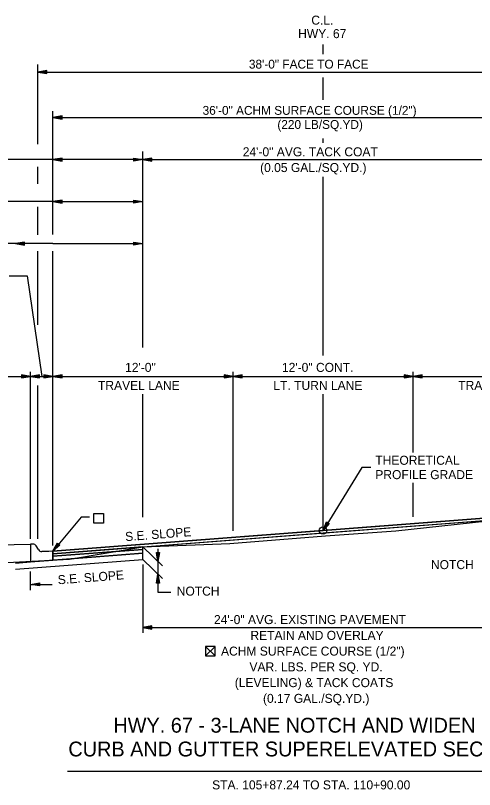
# Model space of a CAD drawing. Extents: x 1001270 to 1003428, y 1840152 to 1842912.
# Drawn here: x 1001325.9 to 1001356.5, y 1842292.4 to 1842344 of the extents above; entities that cross this region are included whole.
import ezdxf

# ---------------------------------------------------------------- set-up
doc = ezdxf.new("R2010")
doc.units = 0
for name, color, linetype in [('10', 7, 'Continuous'), ('19', 7, 'Continuous'), ('G-Table-Minor', 7, 'Continuous')]:
    doc.layers.add(name, color=color, linetype=linetype)

msp = doc.modelspace()

# ---------------------------------------------------------------- linework, layer by layer
at = {"layer": '10'}
for p, q in [((1001338.528, 1842301.952), (1001339.169, 1842301.311)), ((1001339.169, 1842301.952), (1001338.528, 1842301.311)), ((1001338.909, 1842301.311), (1001338.921, 1842301.311))]:
    msp.add_line(p, q, dxfattribs=at)
msp.add_lwpolyline([(1001338.921, 1842301.311), (1001339.169, 1842301.311), (1001339.169, 1842301.952), (1001338.528, 1842301.952), (1001338.528, 1842301.311), (1001338.909, 1842301.311)], dxfattribs=at)
at = {"layer": '19'}
for p, q in [((1001346.368, 1842341.404), (1001346.368, 1842342.056)), ((1001327.368, 1842335.402), (1001327.368, 1842340.717)), ((1001327.968, 1842340.319), (1001327.368, 1842340.214)), ((1001327.368, 1842340.214), (1001365.368, 1842340.214)), ((1001327.368, 1842340.214), (1001327.968, 1842340.109)), ((1001327.968, 1842340.264), (1001327.528, 1842340.229)), ((1001327.528, 1842340.199), (1001327.968, 1842340.159)), ((1001327.968, 1842340.109), (1001327.968, 1842340.319)), ((1001346.368, 1842338.362), (1001346.368, 1842339.845)), ((1001328.368, 1842329.401), (1001328.368, 1842337.608)), ((1001328.968, 1842337.292), (1001328.368, 1842337.187)), ((1001328.368, 1842337.187), (1001328.968, 1842337.082)), ((1001328.368, 1842337.187), (1001364.368, 1842337.187)), ((1001328.968, 1842337.237), (1001328.528, 1842337.202)), ((1001328.528, 1842337.172), (1001328.968, 1842337.132)), ((1001328.968, 1842337.082), (1001328.968, 1842337.292)), ((1001346.368, 1842335.488), (1001346.368, 1842335.782)), ((1001328.968, 1842334.485), (1001328.368, 1842334.381)), ((1001328.968, 1842334.275), (1001328.968, 1842334.485)), ((1001333.761, 1842334.275), (1001333.761, 1842334.485)), ((1001333.761, 1842334.485), (1001334.361, 1842334.381)), ((1001334.361, 1842321.866), (1001334.361, 1842334.913)), ((1001334.961, 1842334.484), (1001334.361, 1842334.379)), ((1001334.961, 1842334.274), (1001334.961, 1842334.484)), ((1001328.374, 1842334.38), (1001306.716, 1842334.38)), ((1001328.368, 1842334.381), (1001328.968, 1842334.275)), ((1001334.361, 1842334.381), (1001328.368, 1842334.381)), ((1001328.968, 1842334.43), (1001328.528, 1842334.396)), ((1001328.528, 1842334.366), (1001328.968, 1842334.325)), ((1001333.761, 1842334.43), (1001334.201, 1842334.396)), ((1001334.361, 1842334.381), (1001333.761, 1842334.275)), ((1001334.201, 1842334.366), (1001333.761, 1842334.325)), ((1001334.361, 1842334.379), (1001358.361, 1842334.379)), ((1001334.361, 1842334.379), (1001334.961, 1842334.274)), ((1001334.961, 1842334.429), (1001334.521, 1842334.394)), ((1001334.521, 1842334.364), (1001334.961, 1842334.324)), ((1001327.368, 1842332.762), (1001327.368, 1842333.901)), ((1001346.368, 1842321.333), (1001346.368, 1842333.238)), ((1001328.368, 1842331.581), (1001309.165, 1842331.581)), ((1001328.968, 1842331.685), (1001328.368, 1842331.581)), ((1001328.368, 1842331.581), (1001328.968, 1842331.475)), ((1001328.368, 1842331.581), (1001334.361, 1842331.581)), ((1001328.968, 1842331.63), (1001328.528, 1842331.596)), ((1001328.528, 1842331.566), (1001328.968, 1842331.525)), ((1001328.968, 1842331.475), (1001328.968, 1842331.685)), ((1001333.761, 1842331.475), (1001333.761, 1842331.685)), ((1001333.761, 1842331.685), (1001334.361, 1842331.581)), ((1001333.761, 1842331.63), (1001334.201, 1842331.596)), ((1001334.361, 1842331.581), (1001333.761, 1842331.475)), ((1001334.201, 1842331.566), (1001333.761, 1842331.525)), ((1001327.368, 1842329.363), (1001327.368, 1842331.237)), ((1001326.468, 1842328.885), (1001325.868, 1842328.781)), ((1001326.468, 1842328.83), (1001326.028, 1842328.796)), ((1001326.468, 1842328.675), (1001326.468, 1842328.885)), ((1001333.761, 1842328.675), (1001333.761, 1842328.885)), ((1001333.761, 1842328.885), (1001334.361, 1842328.781)), ((1001333.761, 1842328.83), (1001334.201, 1842328.796)), ((1001328.368, 1842328.781), (1001305.08, 1842328.781)), ((1001325.868, 1842328.781), (1001326.468, 1842328.675)), ((1001326.028, 1842328.766), (1001326.468, 1842328.725)), ((1001328.368, 1842328.781), (1001334.361, 1842328.781)), ((1001334.361, 1842328.781), (1001333.761, 1842328.675)), ((1001334.201, 1842328.766), (1001333.761, 1842328.725)), ((1001327.368, 1842323.372), (1001327.368, 1842328.278)), ((1001328.368, 1842308.679), (1001328.368, 1842328.278)), ((1001325.458, 1842326.63), (1001326.637, 1842326.63)), ((1001326.637, 1842326.63), (1001327.625, 1842319.938)), ((1001326.268, 1842320.043), (1001326.268, 1842319.833)), ((1001326.868, 1842319.938), (1001326.268, 1842320.043)), ((1001326.868, 1842309.116), (1001326.868, 1842320.238)), ((1001327.468, 1842320.043), (1001326.868, 1842319.938)), ((1001327.468, 1842319.833), (1001327.468, 1842320.043)), ((1001327.768, 1842320.043), (1001327.768, 1842319.833)), ((1001328.368, 1842319.938), (1001327.768, 1842320.043)), ((1001328.968, 1842320.043), (1001328.368, 1842319.938)), ((1001328.968, 1842319.833), (1001328.968, 1842320.043)), ((1001339.768, 1842320.043), (1001339.768, 1842319.833)), ((1001340.368, 1842319.938), (1001339.768, 1842320.043)), ((1001340.368, 1842309.646), (1001340.368, 1842320.238)), ((1001340.968, 1842320.043), (1001340.368, 1842319.938)), ((1001340.968, 1842319.833), (1001340.968, 1842320.043)), ((1001351.768, 1842320.043), (1001351.768, 1842319.833)), ((1001352.368, 1842319.938), (1001351.768, 1842320.043)), ((1001352.368, 1842314.864), (1001352.368, 1842320.238)), ((1001352.968, 1842320.043), (1001352.368, 1842319.938)), ((1001352.968, 1842319.833), (1001352.968, 1842320.043)), ((1001318.868, 1842319.938), (1001328.368, 1842319.938)), ((1001326.708, 1842319.953), (1001326.268, 1842319.988)), ((1001326.268, 1842319.833), (1001326.868, 1842319.938)), ((1001326.268, 1842319.883), (1001326.708, 1842319.923)), ((1001326.868, 1842319.938), (1001327.468, 1842319.833)), ((1001327.468, 1842319.988), (1001327.028, 1842319.953)), ((1001327.028, 1842319.923), (1001327.468, 1842319.883)), ((1001328.208, 1842319.953), (1001327.768, 1842319.988)), ((1001327.768, 1842319.833), (1001328.368, 1842319.938)), ((1001327.768, 1842319.883), (1001328.208, 1842319.923)), ((1001328.368, 1842319.938), (1001328.968, 1842319.833)), ((1001328.368, 1842319.938), (1001340.368, 1842319.938)), ((1001328.968, 1842319.988), (1001328.528, 1842319.953)), ((1001328.528, 1842319.923), (1001328.968, 1842319.883)), ((1001340.208, 1842319.953), (1001339.768, 1842319.988)), ((1001339.768, 1842319.833), (1001340.368, 1842319.938)), ((1001339.768, 1842319.883), (1001340.208, 1842319.923)), ((1001340.368, 1842319.938), (1001340.968, 1842319.833)), ((1001340.368, 1842319.938), (1001352.368, 1842319.938)), ((1001340.968, 1842319.988), (1001340.528, 1842319.953)), ((1001340.528, 1842319.923), (1001340.968, 1842319.883)), ((1001352.208, 1842319.953), (1001351.768, 1842319.988)), ((1001351.768, 1842319.833), (1001352.368, 1842319.938)), ((1001351.768, 1842319.883), (1001352.208, 1842319.923)), ((1001352.368, 1842319.938), (1001352.968, 1842319.833)), ((1001352.368, 1842319.938), (1001364.368, 1842319.938)), ((1001352.968, 1842319.988), (1001352.528, 1842319.953)), ((1001352.528, 1842319.923), (1001352.968, 1842319.883)), ((1001327.368, 1842309.116), (1001327.368, 1842319.338)), ((1001334.361, 1842310.555), (1001334.361, 1842318.747)), ((1001346.361, 1842309.671), (1001346.361, 1842318.747)), ((1001352.368, 1842310.58), (1001352.368, 1842312.839)), ((1001346.361, 1842309.671), (1001346.585, 1842310.238)), ((1001346.585, 1842310.238), (1001346.762, 1842310.129)), ((1001346.762, 1842310.129), (1001346.361, 1842309.671)), ((1001346.435, 1842309.812), (1001346.628, 1842310.206)), ((1001346.722, 1842310.15), (1001346.458, 1842309.801)), ((1001323.87, 1842308.711), (1001326.868, 1842308.771)), ((1001327.035, 1842308.771), (1001326.868, 1842308.771)), ((1001326.868, 1842308.771), (1001326.868, 1842308.438)), ((1001328.368, 1842308.286), (1001328.666, 1842308.817)), ((1001328.46, 1842308.415), (1001328.705, 1842308.779)), ((1001328.79, 1842308.711), (1001328.481, 1842308.401)), ((1001328.666, 1842308.817), (1001328.828, 1842308.684)), ((1001326.868, 1842308.438), (1001326.868, 1842308.256)), ((1001326.868, 1842308.256), (1001326.868, 1842307.578)), ((1001327.397, 1842308.395), (1001327.251, 1842308.647)), ((1001328.084, 1842308.28), (1001327.618, 1842308.271)), ((1001328.368, 1842308.286), (1001328.084, 1842308.28)), ((1001328.084, 1842308.28), (1001328.084, 1842308.28)), ((1001328.084, 1842308.28), (1001328.084, 1842308.28)), ((1001328.828, 1842308.684), (1001328.368, 1842308.286)), ((1001334.361, 1842307.747), (1001334.361, 1842308.581)), ((1001334.361, 1842308.581), (1001335.661, 1842307.308)), ((1001334.361, 1842308.164), (1001334.361, 1842308.414)), ((1001334.361, 1842308.414), (1001334.361, 1842308.414)), ((1001335.256, 1842308.202), (1001335.466, 1842308.202)), ((1001335.361, 1842307.602), (1001335.256, 1842308.202)), ((1001335.346, 1842307.762), (1001335.306, 1842308.202)), ((1001335.466, 1842308.202), (1001335.361, 1842307.602)), ((1001335.411, 1842308.202), (1001335.376, 1842307.762)), ((1001334.361, 1842308.164), (1001325.868, 1842307.501)), ((1001325.868, 1842307.093), (1001334.361, 1842307.747)), ((1001326.868, 1842307.578), (1001328.368, 1842307.693)), ((1001334.361, 1842308.164), (1001334.361, 1842308.164)), ((1001334.361, 1842308.164), (1001334.361, 1842308.164)), ((1001334.361, 1842308.164), (1001334.361, 1842308.164)), ((1001334.361, 1842307.747), (1001334.361, 1842308.164)), ((1001334.361, 1842307.747), (1001335.661, 1842306.475)), ((1001334.361, 1842307.406), (1001334.361, 1842302.859)), ((1001326.868, 1842305.705), (1001326.868, 1842306.943)), ((1001335.256, 1842306.169), (1001335.361, 1842306.769)), ((1001335.361, 1842306.769), (1001335.466, 1842306.169)), ((1001326.868, 1842306.083), (1001327.468, 1842306.188)), ((1001326.868, 1842306.083), (1001327.468, 1842306.188)), ((1001327.028, 1842306.098), (1001327.468, 1842306.133)), ((1001327.028, 1842306.098), (1001327.468, 1842306.133)), ((1001327.468, 1842306.188), (1001327.468, 1842305.978)), ((1001327.468, 1842306.188), (1001327.468, 1842305.978)), ((1001335.466, 1842306.169), (1001335.256, 1842306.169)), ((1001335.311, 1842306.169), (1001335.346, 1842306.609)), ((1001335.376, 1842306.609), (1001335.416, 1842306.169)), ((1001327.468, 1842305.978), (1001326.868, 1842306.083)), ((1001326.868, 1842306.083), (1001328.317, 1842306.083)), ((1001327.468, 1842305.978), (1001326.868, 1842306.083)), ((1001326.868, 1842306.083), (1001328.317, 1842306.083)), ((1001327.468, 1842306.028), (1001327.028, 1842306.068)), ((1001327.468, 1842306.028), (1001327.028, 1842306.068)), ((1001335.361, 1842305.567), (1001336.225, 1842305.567)), ((1001334.961, 1842303.318), (1001334.361, 1842303.213)), ((1001334.361, 1842303.213), (1001358.361, 1842303.213)), ((1001334.361, 1842303.213), (1001334.961, 1842303.108)), ((1001334.961, 1842303.263), (1001334.521, 1842303.228)), ((1001334.521, 1842303.198), (1001334.961, 1842303.158)), ((1001334.961, 1842303.108), (1001334.961, 1842303.318)), ((1001329.336, 1842293.63), (1001362.955, 1842293.63))]:
    msp.add_line(p, q, dxfattribs=at)
for points in [[(1001308.144, 1842305.359), (1001317.69, 1842306.018), (1001325.322, 1842307.545), (1001329.477, 1842307.756), (1001334.361, 1842308.581), (1001340.15, 1842308.799), (1001346.517, 1842309.325), (1001351.216, 1842309.645), (1001358.361, 1842310.429), (1001362.7, 1842310.493), (1001370.347, 1842310.619), (1001372.903, 1842311.251), (1001376.995, 1842314.166), (1001381.307, 1842315.815), (1001385.954, 1842316.502), (1001388.908, 1842316.716)], [(1001349.544, 1842313.87), (1001348.944, 1842313.87), (1001346.361, 1842309.671)], [(1001328.368, 1842308.286), (1001346.368, 1842309.672), (1001364.368, 1842311.058)], [(1001328.368, 1842308.119), (1001346.368, 1842309.505), (1001364.368, 1842310.891)], [(1001331.733, 1842310.16), (1001331.091, 1842310.16), (1001331.091, 1842310.802), (1001331.733, 1842310.802), (1001331.733, 1842310.16)], [(1001331.095, 1842310.164), (1001331.095, 1842310.805), (1001331.736, 1842310.805), (1001331.736, 1842310.164), (1001331.095, 1842310.164)], [(1001330.811, 1842310.55), (1001330.241, 1842310.55), (1001328.368, 1842308.286)], [(1001328.368, 1842307.953), (1001334.361, 1842308.414)], [(1001334.361, 1842308.414), (1001328.368, 1842307.953), (1001328.368, 1842307.703)], [(1001328.368, 1842307.693), (1001328.368, 1842307.869), (1001328.368, 1842308.119), (1001328.368, 1842308.286)], [(1001335.361, 1842308.457), (1001335.361, 1842305.567)], [(1001325.868, 1842307.093), (1001334.361, 1842307.747)], [(1001328.368, 1842307.703), (1001334.361, 1842308.164)], [(1001328.368, 1842307.703), (1001334.361, 1842308.164)], [(1001325.868, 1842307.501), (1001326.868, 1842307.578)]]:
    msp.add_lwpolyline(points, dxfattribs=at)
for points in [[(1001328.368, 1842308.286), (1001328.368, 1842308.119), (1001364.368, 1842310.891), (1001364.368, 1842311.058)], [(1001328.368, 1842308.119), (1001328.368, 1842307.953), (1001334.361, 1842308.414), (1001334.361, 1842308.581)]]:
    msp.add_lwpolyline(points, close=True, dxfattribs=at)
msp.add_circle((1001346.361, 1842309.671), 0.25, dxfattribs=at)
for centre, start, end in [((1001327.035, 1842308.521), 30.1619, 90), ((1001327.613, 1842308.521), 210.1635, 271.1458)]:
    msp.add_arc(centre, 0.25, start, end, dxfattribs=at)
at = {"layer": 'G-Table-Minor'}
msp.add_line((1001347.457, 1842292.89), (1001347.457, 1842292.89), dxfattribs=at)
msp.add_line((1001347.457, 1842292.89), (1001347.457, 1842292.89), dxfattribs=at)

# ---------------------------------------------------------------- texts
at = {"layer": '19'}
for s, height, p in [('C.L.', 0.6, (1001345.58, 1842343.373)), ('HWY. 67', 0.6, (1001344.702, 1842342.473)), ('38\'-0" FACE TO FACE', 0.59001, (1001341.42, 1842340.444)), ('36\'-0" ACHM SURFACE COURSE (1/2")', 0.59001, (1001338.336, 1842337.365)), ('(220 LB/SQ.YD)', 0.59001, (1001343.316, 1842336.425)), ('12\'-0"', 0.6, (1001333.171, 1842320.238)), ('12\'-0" CONT.', 0.6, (1001343.623, 1842320.238)), ('TRAVEL LANE', 0.6, (1001331.368, 1842319.038)), ('LT. TURN LANE', 0.6, (1001343.052, 1842319.038)), ('TRAVEL LANE', 0.6, (1001355.368, 1842319.038)), ('THEORETICAL', 0.6, (1001349.844, 1842314.049)), ('PROFILE GRADE', 0.6, (1001349.844, 1842313.093)), ('NOTCH', 0.6, (1001353.551, 1842307.097)), ('NOTCH', 0.6, (1001336.612, 1842305.333))]:
    msp.add_text(s, height=height, dxfattribs=at).set_placement(p)
for s, height, rotation, p in [('24\'-0" AVG. TACK COAT', 0.6, 360, (1001341.011, 1842334.601)), ('(0.05 GAL./SQ.YD.)', 0.6, 360, (1001342.166, 1842333.551)), ('S.E. SLOPE', 0.6, 4.4033, (1001333.2, 1842308.957)), ('S.E. SLOPE', 0.6, 4.4033, (1001328.709, 1842306.083)), ('24\'-0" AVG. EXISTING PAVEMENT', 0.6, 360, (1001339.093, 1842303.436)), ('RETAIN AND OVERLAY', 0.6, 360, (1001341.523, 1842302.386)), ('ACHM SURFACE COURSE (1/2")', 0.6, 360, (1001339.563, 1842301.336)), ('VAR. LBS. PER SQ. YD.', 0.6, 360, (1001341.457, 1842300.286)), ('(LEVELING) & TACK COATS', 0.6, 360, (1001340.479, 1842299.236)), ('(0.17 GAL./SQ.YD.)', 0.6, 360, (1001342.36, 1842298.186)), ('HWY. 67 - 3-LANE NOTCH AND WIDEN ', 0.98999, 0.0046, (1001332.392, 1842296.202)), ('CURB AND GUTTER SUPERELEVATED SECTION', 0.98999, 0.0046, (1001329.391, 1842294.618)), ('STA. 105+87.24 TO STA. 110+90.00 ', 0.6, 359.9954, (1001338.97, 1842292.424))]:
    msp.add_text(s, height=height, rotation=rotation, dxfattribs=at).set_placement(p)

doc.saveas('drawing.dxf')
